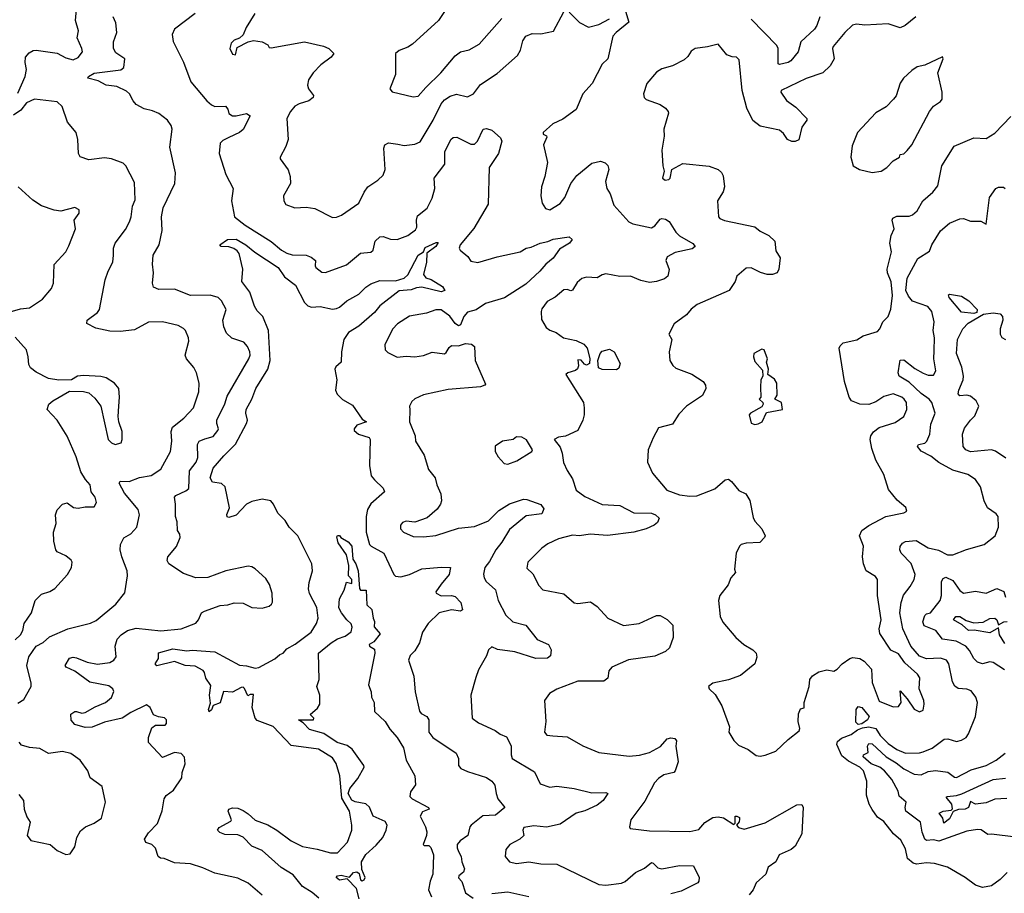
# Model space of a CAD drawing. Extents: x 1552294 to 1694791, y 811929 to 917222.
# Tile 561 of 643: x 1662571 to 1668188, y 872526 to 877509. Entities that reach past the tile are written whole.
import ezdxf

# ---------------------------------------------------------------- set-up
doc = ezdxf.new("R2010")
doc.units = 0

msp = doc.modelspace()

# ---------------------------------------------------------------- linework, layer by layer
at = {"layer": '0CON10XD'}
for points in [[(1662559.7, 877090.3), (1662601.8, 877185), (1662608.9, 877225), (1662601.9, 877265), (1662604.2, 877295), (1662625, 877320), (1662647.1, 877332.9), (1662665, 877334.4), (1662785, 877317.8), (1662835, 877290.6), (1662875, 877279.2), (1662905, 877294), (1662928.8, 877325), (1662926, 877345), (1662898.8, 877405), (1662905.6, 877445), (1662889.7, 877505), (1662897.5, 877585)], [(1663572.5, 877545), (1663454.7, 877455.3), (1663440.4, 877425), (1663446.9, 877385), (1663505.8, 877265.8), (1663547.5, 877155), (1663638.6, 877045), (1663665, 877022.9), (1663685, 877014.4), (1663745.5, 877015.5), (1663759.1, 876999.1), (1663765, 876974), (1663785, 876961.1), (1663805, 876960), (1663865, 876973.8), (1663885, 876960), (1663845, 876882.5), (1663824, 876865), (1663763.6, 876836.4)], [(1663913.1, 877545), (1663863.8, 877465), (1663845, 877422.5), (1663825, 877402.5), (1663795, 877392.5), (1663776.7, 877375), (1663770, 877345), (1663785, 877312.5), (1663801.7, 877308.3), (1663810.7, 877349.3), (1663875, 877383.3), (1663905, 877390), (1663955, 877383.3), (1663987.5, 877365), (1663995, 877350), (1664005, 877347.5), (1664195, 877382), (1664305, 877358), (1664334.1, 877344.1), (1664363.3, 877315), (1664348.8, 877295), (1664289, 877251), (1664245.4, 877205), (1664218.8, 877165), (1664212.7, 877135), (1664218.9, 877115), (1664246.3, 877076.3), (1664245.5, 877064.5), (1664221.2, 877045), (1664165, 877028.8), (1664140, 877015), (1664115.7, 876985), (1664095.7, 876944.3), (1664102.5, 876825), (1664090, 876785), (1664056.7, 876725), (1664057.5, 876715), (1664102.7, 876652.7), (1664114, 876615), (1664116, 876575), (1664076, 876505), (1664078, 876475), (1664090, 876455), (1664140, 876435), (1664205, 876440), (1664255, 876432.5), (1664355, 876380), (1664378.3, 876381.7), (1664406.4, 876393.6), (1664505, 876462), (1664535.5, 876524.5), (1664558, 876555), (1664615, 876592.5), (1664645, 876621.2), (1664655.5, 876654.5), (1664648.9, 876775), (1664654.6, 876795.4), (1664675.7, 876805.7), (1664728.7, 876798.7), (1664765, 876790.6), (1664825, 876798.6), (1664855, 876812.5), (1664929.2, 876935), (1664975, 877028.2), (1664995, 877052.3), (1665027.3, 877072.7), (1665063.3, 877083.3), (1665125, 877069.2), (1665159.5, 877085), (1665200.5, 877139.5), (1665295, 877202.2), (1665411.9, 877305), (1665428.5, 877335), (1665441.7, 877388.3), (1665458.6, 877415), (1665495, 877430.5), (1665545, 877427.9), (1665616, 877444), (1665675, 877553.8)], [(1665002.9, 877567.1), (1664960.8, 877505), (1664811.3, 877368.7), (1664785, 877351.8), (1664735, 877333.1), (1664715.8, 877315), (1664714.4, 877195.6), (1664683.3, 877115), (1664696.4, 877096.4), (1664815, 877068.8), (1664845, 877072), (1664887.4, 877122.6), (1664974.4, 877205), (1665055, 877302.5)], [(1666028, 877558), (1666046.2, 877495), (1665973.6, 877436.4), (1665955.6, 877415), (1665925.6, 877285), (1665894.7, 877255.3), (1665837.8, 877145), (1665783.5, 877085), (1665745, 876995.8), (1665669.4, 876940.6), (1665613.3, 876915), (1665556.7, 876865), (1665557.5, 876855), (1665576.4, 876846.4), (1665578.8, 876838.8), (1665559.2, 876795), (1665581.9, 876695), (1665567.5, 876615), (1665547.5, 876555), (1665543.8, 876505), (1665552.3, 876462.3), (1665571.7, 876431.7), (1665595, 876424.3), (1665655, 876460), (1665681.9, 876495), (1665715.3, 876574.7), (1665750.5, 876619.5), (1665835, 876690), (1665885, 876702.2), (1665912.1, 876692.1), (1665926.4, 876676.4), (1665932.9, 876655), (1665913.5, 876585), (1665920.6, 876545), (1665940, 876515), (1665961.1, 876451.1), (1666046.2, 876356.2), (1666070, 876345), (1666175, 876322.1), (1666195, 876333.3), (1666225, 876370.5), (1666235, 876374.5), (1666255, 876370.4), (1666277.1, 876357.1), (1666315, 876297.1), (1666336, 876276), (1666411.7, 876231.7), (1666424, 876215), (1666408.2, 876201.8), (1666309.7, 876180.3), (1666265, 876156.9), (1666257.8, 876135), (1666275.8, 876084.2), (1666268, 876045), (1666248.9, 876031.1), (1666205, 876014.5), (1666165, 876010), (1666115, 876021.8), (1666055, 876046.2), (1665994.5, 876044.5), (1665915, 876058.9), (1665893.3, 876053.3), (1665865, 876035.8), (1665805, 876040), (1665778, 876032), (1665750.7, 876009.3), (1665725, 875965.8), (1665715, 875961.4), (1665695, 875969.5), (1665675, 875968.5), (1665625, 875925.8), (1665579.4, 875900.6), (1665550, 875860), (1665545.8, 875845), (1665548.8, 875798.8), (1665573.9, 875753.9), (1665595, 875738.1), (1665631.2, 875725), (1665673.8, 875695), (1665745, 875679.5), (1665788.9, 875658.9), (1665808.1, 875635), (1665823.6, 875576.4), (1665821.7, 875548.3), (1665805, 875538), (1665793, 875543), (1665775, 875566.2), (1665755, 875568.8), (1665760, 875535), (1665753.1, 875516.9), (1665742.1, 875507.9), (1665697.5, 875495), (1665687.5, 875485), (1665787.5, 875325), (1665792, 875295), (1665792, 875255), (1665784.2, 875225), (1665756, 875165), (1665685, 875132.9), (1665645, 875127.5), (1665620, 875115), (1665655, 875070), (1665666.1, 875036.1), (1665673, 874983), (1665695, 874936.7), (1665725, 874890), (1665745.6, 874825), (1665795, 874790), (1665895, 874742.9), (1665995, 874737.1), (1666075, 874696.6), (1666175, 874693.5), (1666198.8, 874685), (1666218.8, 874665), (1666209.1, 874640.9), (1666190, 874625), (1666145, 874604.7), (1666074.1, 874585.9), (1665925, 874565.9), (1665825, 874573.4), (1665765, 874565.3), (1665725, 874569.1), (1665645, 874547.5), (1665585, 874519.4), (1665550, 874495), (1665469.2, 874415), (1665465, 874380), (1665498.8, 874348.8), (1665532.4, 874282.4), (1665555, 874257.5), (1665675, 874234), (1665735, 874182), (1665755, 874179.2), (1665828.3, 874188.3), (1665865, 874161.2), (1665925.9, 874095.9), (1666015, 874054.2), (1666105, 874065.6), (1666205, 874110), (1666225, 874110), (1666265, 874087.5), (1666296.7, 874055), (1666300, 873985), (1666277.5, 873925), (1666256, 873905), (1666195, 873877.5), (1666045, 873857.3), (1665948.8, 873815), (1665932, 873795), (1665927, 873753), (1665903.3, 873735), (1665754.4, 873735.6), (1665635, 873690), (1665593.8, 873665), (1665566, 873625), (1665573.1, 873505), (1665564.2, 873444.2), (1665577.5, 873427.5), (1665613.1, 873423.1), (1665695, 873418.1), (1665783.3, 873366.7), (1665875, 873328.2), (1666047.4, 873307.4), (1666107.2, 873312.8), (1666165, 873328.5), (1666227, 873363), (1666265, 873407.8), (1666285, 873413.1), (1666308.9, 873408.9), (1666318, 873395), (1666314.4, 873365), (1666327.1, 873275), (1666311.2, 873225), (1666302.5, 873215), (1666245, 873200.9), (1666215, 873180), (1666192.5, 873155), (1666138.1, 873051.9), (1666058, 872945), (1666050, 872905), (1666053.3, 872895), (1666165, 872881.9), (1666395, 872877.5), (1666445, 872890), (1666479.6, 872930.4), (1666525, 872958.2), (1666555, 872962.5), (1666586.7, 872956.7), (1666645, 872917.5), (1666652.5, 872925), (1666653.8, 872966.2), (1666663.3, 872966.7), (1666677.3, 872957.3), (1666678.3, 872948.3), (1666675, 872932.5), (1666660, 872915), (1666671.7, 872901.7), (1666705, 872892), (1666825, 872927.8), (1667005, 873030), (1667032.5, 873032.5), (1667040, 873015), (1667032.9, 872865), (1666995.6, 872795), (1666972.5, 872775), (1666904.3, 872745), (1666884.5, 872705.5), (1666842, 872675), (1666827.5, 872635), (1666772.9, 872585), (1666755.8, 872545), (1666732.1, 872517.9)], [(1665705, 877550.8), (1665765, 877493.1), (1665816.3, 877466.3), (1665875, 877481.8), (1665936.3, 877513.7)], [(1663955, 872515.8), (1663875, 872582.9), (1663815, 872611.9), (1663685, 872640), (1663615, 872671.9), (1663545, 872694.3), (1663455, 872700), (1663395, 872724.2), (1663375, 872726), (1663360, 872735), (1663345, 872782.5), (1663325, 872803.3), (1663290, 872815), (1663282, 872835), (1663305, 872871.2), (1663357, 872923), (1663383.4, 872996.6), (1663395.7, 873065), (1663406.9, 873083.1), (1663449.2, 873115), (1663496.2, 873185), (1663498, 873215), (1663515.8, 873264.2), (1663511.7, 873301.7), (1663492.7, 873322.7), (1663455, 873328.6), (1663385, 873300), (1663306.2, 873385), (1663305.8, 873415), (1663325, 873468.8), (1663345.7, 873484.3), (1663400, 873485), (1663409.2, 873495), (1663409.2, 873515), (1663396.6, 873526.6), (1663362.1, 873532.1), (1663335, 873544), (1663315, 873586.2), (1663295, 873601.4), (1663205, 873557.1), (1663155.9, 873524.1), (1663055, 873501.2), (1662985, 873473.2), (1662945, 873470.9), (1662885, 873489.2), (1662865, 873513.8), (1662862.5, 873547.5), (1662885, 873563.3), (1662895, 873562), (1662925, 873553.5), (1662945, 873556.7), (1663000.5, 873589.5), (1663060.8, 873615), (1663095, 873642.9), (1663107, 873677), (1663101.7, 873691.7), (1663079.3, 873709.3), (1662970.7, 873730.7), (1662885, 873792.7), (1662835.7, 873815), (1662830, 873825), (1662855, 873866.4), (1662875, 873871.8), (1662895, 873868.5), (1662955, 873843.9), (1663015, 873832.5), (1663085, 873842.9), (1663107.5, 873855), (1663121.9, 873875), (1663115.4, 873935.4), (1663127.7, 873975), (1663150.1, 873999.9), (1663185.6, 874025), (1663235, 874038.8), (1663376.2, 874023.8), (1663492.5, 874035), (1663575, 874066), (1663590.8, 874085), (1663608.8, 874125), (1663624.3, 874135.7), (1663715, 874167.5), (1663758.3, 874171.7), (1663795, 874182.5), (1663845, 874181.4), (1663895, 874156.7), (1663955, 874152), (1663995, 874163.3), (1664007.5, 874175), (1664013, 874187), (1664011.7, 874238.3), (1663996.3, 874286.3), (1663975, 874320.8), (1663915, 874376.2), (1663895, 874388.8), (1663875, 874390.8), (1663747.5, 874365), (1663645, 874327.5), (1663575, 874324.6), (1663505, 874350.4), (1663422.5, 874405), (1663412.5, 874425), (1663416, 874445), (1663465, 874504), (1663486.5, 874555), (1663483.7, 874573.7), (1663471.1, 874595), (1663468.6, 874645), (1663459.4, 874675), (1663460, 874745), (1663454, 874785), (1663461.2, 874795), (1663519.5, 874820.5), (1663535.3, 874834.7), (1663540.6, 874935), (1663577.2, 874985), (1663587.9, 875012.1), (1663585, 875086.2), (1663595.7, 875105), (1663627.3, 875117.3), (1663675, 875130.9), (1663701.9, 875165), (1663705.7, 875175), (1663695.6, 875205), (1663695.7, 875225), (1663741.8, 875318.2), (1663755, 875360.8), (1663878.2, 875575), (1663885.4, 875595), (1663883.9, 875613.9), (1663871.1, 875645), (1663849.2, 875669.2), (1663782, 875692), (1663750.3, 875720.3), (1663735, 875757.5), (1663730, 875795), (1663749.4, 875855), (1663722.9, 875905), (1663704, 875925), (1663658, 875938), (1663545, 875936.4), (1663455, 875971.8), (1663365, 875970), (1663333.5, 875983.5), (1663328.1, 876005), (1663334.5, 876065), (1663329.1, 876115), (1663333.3, 876165), (1663366.1, 876223.9), (1663383.8, 876306.2), (1663380.4, 876385), (1663389.1, 876435), (1663455.7, 876575), (1663459.4, 876635), (1663427.9, 876782.1), (1663440.8, 876885), (1663435.4, 876905), (1663414.5, 876935), (1663365, 876972.9), (1663329.5, 876989.5), (1663280.4, 877000.4), (1663235.5, 877025.5), (1663218, 877045), (1663197.5, 877085), (1663180.2, 877100.2), (1663125, 877127.5), (1663065, 877135.7), (1663019.3, 877159.3), (1662958.8, 877175), (1662962.9, 877185), (1662995, 877203.8), (1663147.8, 877222.2), (1663164.7, 877235.3), (1663171.2, 877285), (1663119, 877319), (1663106.4, 877345), (1663106.7, 877383.3), (1663124.7, 877435), (1663118.5, 877491.5), (1663104, 877525)], [(1665055, 877302.5), (1665086.7, 877325), (1665135, 877337.5), (1665191.4, 877368.6), (1665321.2, 877515)], [(1667683.8, 877525), (1667623.1, 877475), (1667595, 877462.2), (1667525, 877485.2), (1667392.3, 877477.7), (1667345, 877482.9), (1667322.7, 877477.3), (1667278.9, 877435), (1667212.5, 877355), (1667208.9, 877345), (1667217.8, 877285), (1667195, 877245.7), (1667153.8, 877206.2), (1667057.4, 877172.6), (1666916, 877105), (1666914.2, 877095), (1666945, 877047.5), (1666999.1, 877009.1), (1667061.2, 876945), (1667061.2, 876935), (1667032.5, 876895), (1667015.7, 876824.3), (1666995.8, 876814.2), (1666975.8, 876814.2), (1666952, 876825), (1666929.3, 876859.3), (1666905, 876879.4), (1666795, 876901.8), (1666753.8, 876933.8), (1666720, 877005), (1666692.1, 877105), (1666675, 877280), (1666660, 877295), (1666635, 877296.7), (1666605, 877308.8), (1666555, 877370), (1666495.9, 877354.1), (1666425, 877344), (1666401.5, 877328.5), (1666382, 877298), (1666361.1, 877278.9), (1666295.4, 877244.6), (1666235, 877227.5), (1666205, 877210)], [(1667135.7, 877525.7), (1667119.4, 877475), (1667105, 877454.2), (1667026.8, 877383.2), (1667012.2, 877325), (1666970.6, 877275), (1666955, 877264.5), (1666905, 877253.3), (1666897.5, 877257.5), (1666898.7, 877285), (1666898.2, 877345), (1666891.6, 877361.6), (1666745, 877512)], [(1667435, 876636.7), (1667485, 876643.8), (1667518, 876665), (1667555, 876704.2), (1667590, 876725), (1667595, 876740), (1667615, 876743.3), (1667635, 876762), (1667660.8, 876795), (1667760.8, 876985), (1667785, 877016), (1667825, 877042.9), (1667833.1, 877055), (1667834.4, 877094.4), (1667808.8, 877205), (1667840, 877285), (1667835, 877297.5), (1667735, 877250), (1667690.5, 877239.5), (1667660.5, 877219.5), (1667614.1, 877175.9), (1667595, 877147.5), (1667570.8, 877075), (1667556.2, 877055), (1667515, 877012), (1667455, 876978), (1667350, 876865), (1667320.9, 876789.1), (1667312.9, 876725), (1667325.9, 876675.9), (1667362.5, 876655), (1667435, 876636.7)], [(1666205, 877210), (1666148.8, 877145), (1666130, 877085), (1666133.8, 877065), (1666144.2, 877054.2), (1666225, 877025.8), (1666256, 877005), (1666271.2, 876985), (1666273.3, 876975), (1666246.2, 876885), (1666248, 876845), (1666234, 876765), (1666240, 876675), (1666247.5, 876645), (1666237.5, 876605), (1666254.1, 876594.1), (1666275, 876597.5), (1666282.5, 876605), (1666292.5, 876655), (1666355, 876688.1), (1666505, 876672.9), (1666555, 876653.8), (1666575, 876636.7), (1666585, 876617.5), (1666591.4, 876555), (1666585, 876526.7), (1666552.9, 876475), (1666558, 876385), (1666566, 876375), (1666592.9, 876362.9), (1666765, 876328.1), (1666795, 876302.2), (1666845, 876278.1), (1666878.6, 876245), (1666885, 876190), (1666908.8, 876151.2), (1666902.5, 876085), (1666893.3, 876065), (1666865, 876055.7), (1666835, 876055.6), (1666797.2, 876067.2), (1666745, 876094.3), (1666715, 876091.9), (1666663.3, 876045), (1666653.8, 876015), (1666618.8, 875965), (1666435.4, 875884.6), (1666401.7, 875858.3), (1666375, 875825.8), (1666305.7, 875774.3), (1666274.2, 875715), (1666290.8, 875685), (1666275.8, 875615), (1666280, 875565), (1666296.6, 875536.6), (1666315, 875520.8), (1666405, 875486.4), (1666471.2, 875445), (1666484, 875425), (1666485.8, 875405), (1666467.1, 875365), (1666375.3, 875304.7), (1666331.7, 875258.3), (1666295, 875202.5), (1666215, 875180.8), (1666185.8, 875124.2), (1666156, 875055), (1666153.3, 874985), (1666181.3, 874921.3), (1666262.5, 874825), (1666335, 874798.6), (1666395, 874790.4), (1666435, 874792.1), (1666537.1, 874832.9), (1666595, 874883.3), (1666615, 874887.8), (1666632.9, 874875), (1666674.1, 874824.1), (1666713.9, 874803.9), (1666737.2, 874767.2), (1666755, 874670), (1666765, 874648.8), (1666804.2, 874604.2), (1666823.8, 874565), (1666821.2, 874555), (1666794.1, 874525.9), (1666715, 874522.5), (1666687.5, 874515), (1666676.7, 874505), (1666658.8, 874465), (1666649.2, 874375), (1666654, 874355), (1666628.8, 874325), (1666613.8, 874285), (1666566, 874225), (1666557.5, 874195), (1666568, 874105), (1666583, 874073), (1666656, 873985), (1666703.3, 873945), (1666753.8, 873915), (1666772.5, 873895), (1666776.8, 873873.2), (1666765, 873833.8), (1666682.7, 873767.3), (1666615, 873742.9), (1666526.1, 873723.9), (1666500, 873705), (1666505, 873692.5), (1666538.8, 873658.8), (1666577.1, 873595), (1666621.4, 873475), (1666616.2, 873445), (1666645, 873396.7), (1666671.2, 873371.2), (1666726.7, 873346.7), (1666772.1, 873312.1), (1666795, 873308), (1666825, 873313.1)], [(1662559.7, 873610.3), (1662595, 873631.2), (1662635.6, 873705), (1662636.9, 873725), (1662612.2, 873825), (1662623.6, 873875), (1662665, 873935.4), (1662705, 873955.4), (1662740.6, 873989.4), (1662845.3, 874034.7), (1662975, 874065.7), (1663007.4, 874082.6), (1663120, 874175), (1663171.2, 874238.8), (1663186.6, 874336.6), (1663183.1, 874365), (1663152.9, 874445), (1663144.3, 874485), (1663145.7, 874515), (1663165, 874552.9), (1663204, 874576), (1663240, 874615), (1663254.4, 874685), (1663247.5, 874715), (1663168.7, 874808.7), (1663137.5, 874865), (1663145, 874876.5), (1663195, 874873.8), (1663255, 874897.5), (1663321.4, 874908.6), (1663375.8, 874945), (1663432.2, 875045), (1663439.6, 875105), (1663435, 875160), (1663443.3, 875185), (1663507.1, 875235), (1663562.9, 875295), (1663593.2, 875386.8), (1663595.7, 875435), (1663580, 875495), (1663564.3, 875525), (1663521.9, 875575), (1663514.3, 875595), (1663535.7, 875675), (1663534.2, 875695), (1663516, 875735), (1663505, 875748), (1663475, 875764), (1663385.6, 875785.6), (1663305, 875784.3), (1663225, 875740.6), (1663145, 875730), (1663085, 875732.7), (1663005, 875750), (1662953.8, 875775), (1662956.2, 875795), (1663015, 875839.4), (1663027.1, 875855), (1663058.6, 876025), (1663075.7, 876075), (1663102.5, 876125), (1663105.7, 876165), (1663105.6, 876205), (1663116.1, 876233.9), (1663175, 876312.5), (1663197.5, 876355), (1663207.3, 876385), (1663214.5, 876445), (1663229.1, 876480.9), (1663225, 876580), (1663177.1, 876675), (1663160.3, 876690.3), (1663095, 876716), (1663055, 876720.6), (1662965, 876710), (1662915.8, 876725.8), (1662906.2, 876745), (1662902, 876825), (1662893.8, 876865), (1662842.9, 876925), (1662812.7, 877012.7), (1662785, 877040), (1662654.6, 877054.6), (1662610, 877035), (1662576.7, 876993.3), (1662535, 876963.9)], [(1666825, 873313.1), (1666885, 873336.7), (1666955, 873403.8), (1667018.3, 873451.7), (1667022, 873465), (1667012, 873505), (1667015, 873550), (1667025, 873577.5), (1667046.4, 873583.6), (1667047.1, 873615), (1667074.2, 873705), (1667079.2, 873745), (1667093.2, 873766.8), (1667130.3, 873789.7), (1667175, 873801.2), (1667215, 873793.3), (1667235.8, 873804.2), (1667262.5, 873835), (1667307.5, 873865), (1667325, 873870), (1667365, 873866), (1667389.7, 873849.7), (1667430, 873805), (1667435, 873727.5), (1667475, 873621.8), (1667555, 873588.8), (1667585, 873590.5), (1667599.1, 873615), (1667595, 873680), (1667635, 873635.6), (1667675, 873576.5), (1667705, 873561.1), (1667725, 873570), (1667730.8, 873605), (1667729.2, 873625), (1667702.1, 873692.1), (1667705.7, 873755), (1667694, 873775), (1667620.5, 873840.5), (1667585, 873892.5), (1667541.7, 873911.7), (1667478.3, 874008.3), (1667474.4, 874035), (1667486.4, 874085), (1667464.5, 874224.5), (1667465.6, 874315.6), (1667453, 874333), (1667401.2, 874365), (1667384.4, 874405), (1667378.6, 874445), (1667384.4, 874505), (1667362.5, 874565), (1667375.6, 874595), (1667415, 874624.5), (1667512.5, 874675), (1667614.3, 874695.7), (1667633.3, 874705), (1667625.9, 874725.9), (1667577.3, 874767.3), (1667528.7, 874828.7), (1667501.4, 874915), (1667456.4, 874996.4), (1667433.6, 875063.6), (1667423.3, 875115), (1667426.7, 875135), (1667441.8, 875158.2), (1667475, 875182.5), (1667565, 875211.1), (1667614.3, 875245), (1667632.5, 875285), (1667630, 875325), (1667617.5, 875345), (1667603.1, 875355), (1667555, 875373.9), (1667500.4, 875359.6), (1667455, 875328.5), (1667415.4, 875314.6), (1667365, 875316.7), (1667317.5, 875335), (1667302.5, 875355), (1667275.8, 875445.8), (1667245.7, 875635), (1667251.1, 875648.9), (1667268.8, 875665), (1667346.4, 875683.6), (1667383.3, 875705), (1667465, 875730.8), (1667477.9, 875745), (1667495, 875786.2), (1667526.2, 875815), (1667541.9, 875858.1), (1667550.5, 875935), (1667543.1, 876013.1), (1667521.5, 876065), (1667519.6, 876085), (1667545.5, 876185.5), (1667536.2, 876235), (1667542.9, 876277.1), (1667559.6, 876315), (1667549.3, 876365), (1667552.4, 876377.6), (1667575, 876388.8), (1667645, 876387.5), (1667664.5, 876395.5), (1667691.7, 876418.3), (1667722.9, 876475), (1667781.4, 876525), (1667808.6, 876561.4), (1667832.5, 876675), (1667902.6, 876787.4), (1668015, 876835.8), (1668085, 876832), (1668135, 876862), (1668225, 876957.5)], [(1663763.6, 876836.4), (1663730.1, 876819.9), (1663715.5, 876805), (1663708.2, 876745), (1663746.9, 876625), (1663788.1, 876545), (1663780, 876475), (1663795.8, 876385), (1663856.4, 876336.4), (1664005, 876243.1), (1664064.4, 876195), (1664095, 876177.9), (1664125, 876167.3), (1664205, 876166.2), (1664234.6, 876154.6), (1664258, 876135), (1664256.2, 876105), (1664261.2, 876095), (1664295, 876068.8), (1664315, 876066.2), (1664435, 876110.6), (1664515, 876177.1), (1664575, 876182.5), (1664587.1, 876195), (1664599.4, 876245), (1664625, 876270), (1664645, 876272.9), (1664686.2, 876256.2), (1664725, 876254.4), (1664785, 876278.6), (1664829.8, 876310.2), (1664836.5, 876325), (1664834.5, 876365.5), (1664840.7, 876389.3), (1664895, 876434), (1664925, 876491.2), (1664940, 876545), (1664935.8, 876605), (1664995.6, 876685), (1664995.5, 876755), (1665030, 876825), (1665043.4, 876836.6), (1665065, 876838.6), (1665145, 876798.1), (1665165, 876797.8), (1665183.2, 876816.8), (1665215, 876884.7), (1665235, 876887.9), (1665265, 876879), (1665315, 876835.6), (1665321.5, 876815), (1665302.5, 876745), (1665249.6, 876665), (1665243.8, 876456.2), (1665162.1, 876317.9), (1665084.3, 876225), (1665078, 876205), (1665084.1, 876194.1), (1665127.3, 876157.3), (1665145, 876131.2), (1665185, 876122.9), (1665294.6, 876155.4), (1665425.9, 876184.1), (1665460, 876205), (1665489.5, 876210.5), (1665541.2, 876235), (1665585, 876243.5), (1665615, 876256.9), (1665705, 876270), (1665722.5, 876255), (1665707.5, 876235), (1665650.2, 876199.8), (1665615, 876149.4), (1665572.2, 876115), (1665539.4, 876075), (1665459.5, 876000.5), (1665336.9, 875923.1), (1665229.2, 875890.8), (1665175, 875854.6), (1665125, 875839.6), (1665104.8, 875815.2), (1665085, 875768.8), (1665075, 875762), (1665055.6, 875775.6), (1665025, 875818.5), (1664975, 875853.1), (1664945, 875854.3), (1664892.5, 875835), (1664795, 875818.6), (1664726.3, 875773.7), (1664700, 875745), (1664678, 875705), (1664654.3, 875655), (1664655.6, 875625), (1664670.3, 875610.3), (1664725, 875584.7), (1664775, 875590.4), (1664825.4, 875585.4), (1664875, 875592.9), (1664925, 875612.2), (1664995, 875603.1), (1665005, 875610), (1665020.5, 875639.5), (1665035, 875650.5), (1665075, 875648.5), (1665115, 875661.2), (1665148.5, 875658.5), (1665166, 875645), (1665170, 875565), (1665229.3, 875430.7), (1665225, 875423.3), (1665200, 875415), (1665015, 875399.6), (1664875, 875368.2), (1664825, 875345.6), (1664808.9, 875331.1), (1664795.6, 875305), (1664797.3, 875282.7), (1664794.4, 875215), (1664827.5, 875135), (1664829.2, 875105), (1664878.6, 875025), (1664903, 874943), (1664942, 874895), (1664950, 874855), (1664973.1, 874805), (1664976.9, 874765), (1664971.4, 874745), (1664952.8, 874717.2), (1664895, 874667.5), (1664825, 874643.3), (1664775, 874648), (1664755, 874641.2), (1664744, 874625), (1664743.8, 874605), (1664760, 874585), (1664815, 874560), (1664875, 874559.2), (1664945, 874567.1), (1665075, 874608.1), (1665165, 874618.9), (1665245, 874651.2), (1665305, 874709.6), (1665365, 874748.1), (1665445, 874774), (1665465, 874772), (1665545, 874742.7), (1665561.7, 874718.3), (1665549.4, 874690.6), (1665461.3, 874678.7), (1665365, 874600), (1665322.1, 874527.9), (1665287.7, 874485), (1665252.2, 874417.8), (1665225, 874383.8), (1665217, 874347), (1665220.8, 874325), (1665232.5, 874305), (1665286.1, 874256.1), (1665300, 874195), (1665345, 874112.9), (1665385, 874074.4), (1665458.8, 874055), (1665524.2, 873974.2), (1665587.5, 873945), (1665603.5, 873915), (1665599.1, 873880.9), (1665582.7, 873867.3), (1665515, 873864.8), (1665395, 873903.1), (1665296.4, 873916.4), (1665265, 873932), (1665246, 873915), (1665235, 873880), (1665189.3, 873800.7), (1665173.8, 873756.2), (1665144.4, 873655.6), (1665152, 873525), (1665187.8, 873497.8), (1665284, 873455), (1665312.6, 873432.6), (1665348.3, 873418.3), (1665375, 873367.5), (1665374.4, 873315), (1665381.4, 873295), (1665508.8, 873218.8), (1665539.6, 873149.6), (1665595, 873132.1), (1665635, 873136.2), (1665735, 873122.9), (1665835, 873098.5), (1665915, 873101.2), (1665925.8, 873095), (1665899.4, 873055), (1665865, 873027.8), (1665795, 872997.1), (1665745, 872982.5), (1665655, 872920.4), (1665576.6, 872903.4), (1665505, 872910), (1665448.1, 872901.9), (1665440.8, 872885), (1665448, 872855), (1665424.2, 872835), (1665368.1, 872805), (1665344, 872775), (1665340, 872735), (1665365.9, 872705.9), (1665405, 872696), (1665475, 872704.4), (1665545, 872693.1), (1665635, 872691.9), (1665875.7, 872575.7), (1665915, 872571.9), (1666005, 872583.9), (1666025, 872593.9), (1666085, 872645.4), (1666135, 872669.6), (1666175, 872700.9), (1666185, 872698.5), (1666210.9, 872670.9), (1666234.6, 872665.4), (1666334.5, 872684.5), (1666415, 872682.5), (1666446.8, 872616.8), (1666445.8, 872595), (1666439.2, 872585), (1666345, 872537.8), (1666285, 872522.5)], [(1662485, 875833.8), (1662575, 875859.2), (1662627.5, 875865), (1662701.2, 875915), (1662752, 875975), (1662763.9, 876006.1), (1662767.9, 876112.1), (1662833.8, 876185), (1662851.7, 876218.3), (1662890, 876315), (1662882.5, 876365), (1662910, 876405), (1662910, 876425), (1662885, 876437.5), (1662805, 876417.5), (1662767, 876423), (1662695, 876446.7), (1662645, 876478.8), (1662562, 876555)], [(1668205, 872644.5), (1668165.8, 872605), (1668115, 872568.6), (1668065, 872559.4), (1668025, 872571.4), (1667965.4, 872615.4), (1667865, 872674.3), (1667790, 872695), (1667745, 872699.1), (1667687.6, 872692.4), (1667667.6, 872697.6), (1667636.2, 872725), (1667625, 872778.8), (1667598.7, 872828.7), (1667557.1, 872865), (1667501.1, 872935), (1667465, 872960), (1667435, 873003.5), (1667416.9, 873035), (1667402.2, 873085), (1667404.5, 873165), (1667384.8, 873224.8), (1667365, 873245.7), (1667299.4, 873279.4), (1667260.6, 873310.6), (1667232.6, 873375), (1667237.5, 873392.5), (1667259.8, 873410.2), (1667315, 873432.2), (1667350.9, 873459.1), (1667379.5, 873470.5), (1667415.6, 873474.4), (1667455, 873465.3), (1667480.2, 873425), (1667525, 873380.2), (1667575, 873346.9), (1667625.3, 873325.3), (1667705, 873326.2), (1667725, 873332.3), (1667776.7, 873353.3), (1667845, 873405.6), (1667866.2, 873406.2), (1667915, 873391.8), (1667945, 873398.6), (1667970, 873415), (1667984.2, 873435), (1668024.4, 873535), (1668036, 873615), (1668025.8, 873645), (1667999.8, 873679.8), (1667975, 873689.5), (1667925, 873694.5), (1667906.5, 873706.5), (1667892.6, 873732.6), (1667871.9, 873835), (1667859.1, 873855), (1667825, 873867.9), (1667745, 873862.6), (1667705, 873877.8), (1667655, 873935.3), (1667610.3, 874035), (1667593, 874125), (1667600.8, 874185), (1667613, 874227), (1667651.8, 874275), (1667673.9, 874316.1), (1667679.5, 874345), (1667657.6, 874407.6), (1667599.5, 874465), (1667591.8, 874485), (1667595, 874503.3), (1667607.7, 874522.3), (1667625, 874532.3), (1667685, 874537.5), (1667755, 874496.9), (1667813, 874483), (1667865, 874456.5), (1667895, 874456.5), (1667972.6, 874487.4), (1668073.3, 874515), (1668136.2, 874565), (1668155.8, 874614.2), (1668154.2, 874675), (1668141.1, 874691.1), (1668092.9, 874725), (1668074.4, 874765), (1668051.9, 874845), (1668025, 874885.6), (1667980.8, 874915), (1667895, 874939.6), (1667815, 874983.5), (1667769.2, 875019.2), (1667715, 875047.8), (1667694, 875075), (1667698.8, 875085), (1667735, 875093.1), (1667747.1, 875105), (1667762.7, 875145), (1667769.1, 875200.9), (1667793.3, 875265), (1667775.4, 875325), (1667759.4, 875345), (1667715, 875377.1), (1667645, 875441.9), (1667588.6, 875475), (1667582.9, 875495), (1667591.9, 875555), (1667595, 875566.2), (1667615, 875568.1), (1667678.4, 875518.4), (1667725, 875492.9), (1667755, 875480.3), (1667785, 875480.9), (1667798.7, 875505), (1667786.7, 875575), (1667789, 875621), (1667790.5, 875695), (1667782.7, 875735), (1667789.2, 875785), (1667775.4, 875845), (1667752.8, 875872.8), (1667665, 875903.6), (1667641.2, 875931.2), (1667625.9, 875965), (1667633.4, 876035), (1667695, 876147.1), (1667761.3, 876188.7), (1667775.5, 876224.5), (1667823.5, 876305), (1667875, 876348.1), (1667935, 876373.1), (1667955, 876375.6), (1667995, 876360), (1668055, 876360), (1668085, 876343.3), (1668104.6, 876495.4), (1668140, 876545), (1668155, 876553.3), (1668183, 876553), (1668192.5, 876545)], [(1663853.3, 873693.3), (1663845, 873702.5), (1663835, 873700), (1663785, 873673.8), (1663733, 873677), (1663715, 873612.5), (1663673.8, 873596.2), (1663665, 873572.5), (1663651.7, 873561.7), (1663648.8, 873575), (1663659.2, 873610.8), (1663653.3, 873655), (1663661.2, 873711.2), (1663633.1, 873753.1), (1663625.7, 873785.7), (1663617.1, 873797.1), (1663571.9, 873821.9), (1663515, 873824.6), (1663455, 873847.3), (1663352.9, 873822.9), (1663344.4, 873835), (1663361.9, 873865), (1663362.5, 873897.5), (1663445, 873921.1), (1663525, 873908.1), (1663555, 873912.8), (1663685, 873903.8), (1663825, 873826.5), (1663865, 873823.5), (1663915, 873810), (1663935, 873813.3), (1664026.7, 873863.3), (1664055, 873888.8), (1664074.1, 873895.9), (1664095, 873920), (1664142.4, 873947.6), (1664234.6, 874015.4), (1664264.5, 874065.5), (1664273.3, 874095), (1664265.3, 874155.3), (1664224.6, 874235), (1664217.8, 874262.2), (1664221.5, 874298.5), (1664240.6, 874365), (1664237.5, 874405), (1664157.3, 874565), (1664108.9, 874615), (1664085, 874653.1), (1664043.5, 874693.5), (1664019.5, 874745), (1664003.7, 874763.7), (1663955, 874773.3), (1663895, 874761.1), (1663864.6, 874745.4), (1663805, 874682), (1663765, 874670), (1663755, 874673.3), (1663753.2, 874686.8), (1663767.5, 874725), (1663743.9, 874843.9), (1663722.6, 874862.6), (1663671.3, 874871.3), (1663658.1, 874895), (1663675, 874950.6), (1663735, 875021.1), (1663802.6, 875087.4), (1663865.3, 875205), (1663870.3, 875225), (1663860.5, 875265), (1663862.8, 875285), (1663895.2, 875344.8), (1663917.5, 875405), (1663985.9, 875515), (1664000, 875565), (1663990.9, 875735), (1663957.3, 875815), (1663925, 875848.9), (1663910.5, 875875), (1663884.8, 875954.8), (1663838.5, 876015), (1663844.7, 876085), (1663822.1, 876175), (1663811, 876191), (1663792.7, 876202.7), (1663765, 876212.8), (1663720, 876215), (1663712.5, 876225), (1663755.8, 876255), (1663805, 876256.7), (1663860.8, 876225), (1663912, 876182), (1664045, 876096.2), (1664082, 876042), (1664144.7, 875994.7), (1664196, 875895), (1664215, 875877.1), (1664235, 875869.8), (1664285, 875872.3), (1664355, 875858.2), (1664378.8, 875861.2), (1664395, 875868.2), (1664437.5, 875905), (1664505, 875943.2), (1664545, 875982.5), (1664575, 876001.5), (1664625, 876021.5), (1664715, 876020), (1664765, 876035.3), (1664785, 876053.6), (1664844.8, 876165), (1664874.7, 876185.3), (1664885, 876210), (1664947.9, 876237.9), (1664957.5, 876237.5), (1664945, 876214.7), (1664893.1, 876176.9), (1664891.5, 876125), (1664874.4, 876055), (1664887.2, 876037.2), (1664917.7, 876027.7), (1664983.6, 875986.4), (1664995.8, 875964.2), (1664975, 875956.7), (1664865, 875983.1), (1664835, 875980), (1664805, 875968.2), (1664735, 875962.5), (1664625, 875877.3), (1664595, 875839.2), (1664505, 875760.2), (1664446, 875724), (1664421.1, 875685), (1664407.1, 875615), (1664405.6, 875555), (1664375, 875529.2), (1664369.5, 875515), (1664380.5, 875455), (1664372.9, 875395), (1664382.4, 875372.4), (1664413.2, 875343.2), (1664469.5, 875309.5), (1664525, 875230), (1664550, 875215), (1664495, 875196.7), (1664478.8, 875175), (1664478.8, 875165), (1664504.6, 875144.6), (1664563.8, 875125), (1664570, 875115), (1664566.4, 874965), (1664576.6, 874906.6), (1664595, 874883.5), (1664645, 874837.5), (1664652.5, 874815), (1664575, 874748.1), (1664555.5, 874715), (1664548.1, 874675), (1664546.8, 874585), (1664567.5, 874515), (1664575.6, 874505), (1664648.2, 874465), (1664705, 874343.8), (1664715, 874334.2), (1664745, 874331.8), (1664795, 874344.6), (1664865, 874376.3), (1664976.8, 874386.8), (1665028, 874385), (1665021.1, 874345), (1664975, 874289.6), (1664945.7, 874245), (1664947.1, 874237.1), (1664975, 874221.8), (1665035, 874224.2), (1665055, 874218.7), (1665088.2, 874185), (1665097.4, 874142.6), (1665085, 874134.5), (1665035, 874143.1), (1664965, 874124.7), (1664902.3, 874065), (1664869.4, 874015), (1664851.4, 873955), (1664825, 873908), (1664797.9, 873882.1), (1664789.2, 873855), (1664818.9, 873765), (1664827.5, 873675), (1664851.9, 873565), (1664861.9, 873551.9), (1664894.4, 873534.4), (1664904.3, 873515), (1664905, 873444), (1664927.1, 873415), (1665060.8, 873325), (1665074.2, 873295), (1665074.3, 873255), (1665087.5, 873237.5), (1665125, 873220), (1665235, 873185.8), (1665265, 873166), (1665282.5, 873142.5), (1665288.5, 873095), (1665299.1, 873065), (1665338, 873015), (1665285, 872970.8), (1665212.5, 872967.5), (1665147.5, 872915), (1665139.2, 872905), (1665128.1, 872855), (1665083.1, 872825), (1665066.7, 872805), (1665066.5, 872785), (1665074.7, 872764.7), (1665090, 872735), (1665093.6, 872705), (1665108.3, 872665), (1665103.5, 872646.5), (1665076.2, 872625), (1665074.5, 872614.5), (1665092.9, 872592.9), (1665115, 872528.8), (1665157.3, 872497.3)], [(1668015, 875832.9), (1667945, 875840.8), (1667873.1, 875925), (1667870.9, 875939.1), (1667876.1, 875943.9), (1667945, 875931.4), (1667986, 875906), (1668034.3, 875855), (1668031.7, 875838.3), (1668015, 875832.9)], [(1668198.1, 875008.1), (1668138, 875048), (1668115.3, 875055.3), (1667995, 875043.2), (1667968.9, 875055), (1667954.5, 875075), (1667949.2, 875145), (1667960.6, 875179.4), (1667995, 875224), (1668020.9, 875249.1), (1668043.1, 875305), (1668027.7, 875335), (1667995, 875361.1), (1667975, 875366.5), (1667935, 875363.4), (1667926.1, 875375), (1667928.4, 875395), (1667954.4, 875455), (1667956, 875475), (1667947, 875527), (1667915.5, 875605.5), (1667920.5, 875685), (1667951.5, 875745), (1667981.5, 875778.5), (1668070.5, 875829.5), (1668125, 875837.5), (1668165, 875830.8), (1668178.6, 875815), (1668180.5, 875795), (1668164.6, 875745), (1668165.8, 875715), (1668175, 875696.7), (1668195, 875683.8)], [(1662545, 873970.8), (1662575, 873999.2), (1662588.9, 874025), (1662595.8, 874064.2), (1662638.8, 874125), (1662660, 874195), (1662695, 874232), (1662742.8, 874247.2), (1662770.8, 874265), (1662843.8, 874345), (1662865.8, 874384.2), (1662870, 874415), (1662865, 874426.2), (1662835, 874451.4), (1662784.2, 874474.2), (1662776.2, 874485), (1662765.7, 874535), (1662764.4, 874585), (1662778, 874635), (1662774.2, 874685), (1662785, 874713.3), (1662815, 874746), (1662842.3, 874752.3), (1662877, 874727), (1662905, 874721.9), (1662945, 874730), (1662995, 874730), (1663009.4, 874755), (1663001.9, 874785), (1662978.8, 874815), (1662973.8, 874855), (1662945.4, 874885.4), (1662920.2, 874930.2), (1662892.9, 875015), (1662842.4, 875132.4), (1662784, 875225), (1662726.7, 875285), (1662736.7, 875315), (1662760, 875335), (1662855, 875390), (1662935, 875388.8), (1662965, 875380), (1662999.5, 875349.5), (1663033.3, 875305), (1663075.8, 875115), (1663093.8, 875095), (1663115, 875086), (1663150, 875095), (1663156.2, 875115), (1663155, 875160), (1663135.8, 875215), (1663132, 875245), (1663136, 875305), (1663141.2, 875355), (1663136.7, 875405), (1663111.2, 875435), (1663065, 875465.8), (1663034.1, 875474.1), (1662935, 875478.8), (1662900, 875475), (1662866.4, 875453.6), (1662795, 875452), (1662735, 875462.5), (1662665, 875498), (1662633.4, 875523.4), (1662622.4, 875542.4), (1662620, 875585), (1662608.9, 875625), (1662545, 875698.8)], [(1665975, 875512.5), (1665895, 875514.4), (1665873.6, 875523.6), (1665869.1, 875565), (1665882.7, 875605), (1665895, 875618.9), (1665935, 875628.6), (1665963.3, 875615), (1665997, 875547), (1665989.4, 875520.6), (1665975, 875512.5)], [(1666765, 875200), (1666785, 875203.3), (1666807.5, 875215), (1666831.7, 875268.3), (1666922.5, 875285), (1666917.5, 875325), (1666880, 875345), (1666893, 875367), (1666890, 875435), (1666877.7, 875457.7), (1666840, 875485), (1666842.5, 875515), (1666832.5, 875555), (1666837.5, 875575), (1666817.5, 875625), (1666805, 875630), (1666760, 875605), (1666757.5, 875585), (1666765, 875560), (1666809.3, 875509.3), (1666810, 875475), (1666800, 875455), (1666797, 875413), (1666800, 875355), (1666790, 875345), (1666810, 875325), (1666812.5, 875315), (1666805, 875300), (1666740, 875265), (1666732.5, 875255), (1666745, 875207.5), (1666765, 875200)], [(1665355, 874973.8), (1665407.4, 874992.6), (1665492.5, 875045), (1665497.5, 875055), (1665463, 875113), (1665435, 875127.5), (1665405, 875130), (1665386.4, 875113.6), (1665325, 875104), (1665284.2, 875075.8), (1665283.8, 875045), (1665300, 875015), (1665335, 874977.5), (1665355, 874973.8)], [(1664508.6, 872495), (1664493.1, 872553.1), (1664438.3, 872608.3), (1664395, 872600.8), (1664376.2, 872615), (1664384.2, 872625), (1664405, 872629.4), (1664451.7, 872618.3), (1664475, 872644), (1664495, 872648.1), (1664508.6, 872638.6), (1664515, 872602.5), (1664525, 872597.5), (1664537, 872603), (1664541.2, 872615), (1664522.5, 872662.5), (1664520.4, 872705), (1664545, 872746.5), (1664605, 872799.6), (1664642.7, 872845), (1664661.8, 872885), (1664668, 872915), (1664655.2, 872935.2), (1664588.3, 872965), (1664566.4, 873016.4), (1664546.2, 873036.2), (1664485, 873046.9), (1664465, 873057.1), (1664445.2, 873095), (1664454.3, 873124.3), (1664499.2, 873180.8), (1664536.7, 873245), (1664535, 873255.7), (1664467.2, 873347.2), (1664439, 873369), (1664382.6, 873385), (1664306.6, 873436.6), (1664225, 873460), (1664188.8, 873498.8), (1664162.5, 873515), (1664246.2, 873515), (1664248.6, 873525), (1664227.5, 873545), (1664269.1, 873580.9), (1664283.1, 873605), (1664283.2, 873655), (1664266.1, 873705), (1664279.1, 873745), (1664275.6, 873895), (1664347.5, 873955), (1664385, 873977.9), (1664427.8, 873992.2), (1664462.5, 874017.5), (1664467.1, 874042.9), (1664462.7, 874062.7), (1664436.7, 874085), (1664406.2, 874125), (1664392.5, 874155), (1664396.2, 874205), (1664421.2, 874255), (1664435, 874300), (1664465, 874293.3), (1664465.6, 874315), (1664447.1, 874337.1), (1664448.5, 874395), (1664435.7, 874455.7), (1664388.1, 874525), (1664380.7, 874559.3), (1664385, 874567.5), (1664395, 874566.7), (1664402.5, 874555), (1664445, 874530), (1664465.7, 874505), (1664472.1, 874432.1), (1664488.5, 874405), (1664501.9, 874365), (1664509.2, 874265), (1664515, 874254.2), (1664546.7, 874255), (1664552, 874172), (1664580, 874145), (1664586.7, 874095), (1664595.8, 874075.8), (1664593.8, 874045), (1664626.7, 874005), (1664590.6, 873959.4), (1664564.3, 873945), (1664566.7, 873935), (1664595, 873917.5), (1664597.5, 873895), (1664561.5, 873715), (1664576.2, 873675), (1664577.5, 873645), (1664593.3, 873613.3), (1664595, 873563.3), (1664655.8, 873505), (1664682.4, 873462.4), (1664725, 873414.3), (1664760.9, 873355), (1664775.4, 873285), (1664824.6, 873195), (1664828.5, 873145), (1664800, 873105), (1664797.4, 873077.4), (1664810, 873065), (1664903.8, 873015), (1664906.2, 873005), (1664869.1, 872990.9), (1664856.5, 872965), (1664886.4, 872905), (1664894.3, 872875.7), (1664892.5, 872855), (1664872.5, 872805), (1664878.3, 872798.3), (1664905, 872799.2), (1664916.2, 872786.2), (1664932.1, 872745), (1664928, 872635), (1664912.5, 872595), (1664904.2, 872545), (1664920.8, 872505)], [(1668189.8, 873799.8), (1668125, 873842.5), (1668105, 873845.8), (1668065, 873834.4), (1668035, 873844.5), (1668015, 873864.4), (1667990.5, 873910.5), (1667968.2, 873935), (1667913.6, 873963.6), (1667836.2, 873976.2), (1667796.9, 874025), (1667731.2, 874051.2), (1667724.1, 874074.1), (1667735, 874110.5), (1667745, 874119.5), (1667768, 874125), (1667823.1, 874195), (1667830, 874225), (1667830.9, 874305), (1667839.1, 874320.9), (1667855, 874329.5), (1667895, 874310), (1667935, 874253.3), (1667955, 874238.2), (1668025, 874249.1), (1668085, 874237.8), (1668145, 874264.7), (1668185, 874246.7), (1668195, 874214.4)], [(1668191.1, 873951.1), (1668160.5, 874000.5), (1668155, 874040), (1668105, 874010.8), (1668017.2, 874027.2), (1667984.1, 874024.1), (1667947.5, 874057.5), (1667898.6, 874085), (1667911.9, 874105), (1667935, 874104.7), (1667971.7, 874081.7), (1668015, 874068), (1668067.4, 874072.6), (1668105, 874094), (1668134.6, 874094.6), (1668146.4, 874085), (1668155, 874056.7), (1668185.6, 874074.4), (1668205, 874076.2)], [(1664277.4, 872497.4), (1664240.3, 872530.3), (1664185, 872564.5), (1664131.8, 872631.8), (1664063.2, 872673.2), (1663955, 872770.6), (1663896, 872795), (1663845, 872845.7), (1663815, 872858.9), (1663741.8, 872861.8), (1663712.7, 872872.7), (1663699.4, 872885), (1663708.6, 872901.4), (1663775, 872936.7), (1663780, 872945), (1663760.8, 872995), (1663765, 873006.2), (1663785, 873013.3), (1663815, 873010.5), (1663845, 872998.8), (1663875, 872979.6), (1663915, 872942.1), (1663986.7, 872916.7), (1664038.2, 872885), (1664120.6, 872825), (1664185, 872792), (1664267.9, 872777.9), (1664345, 872756.9), (1664385, 872756.9), (1664442, 872818), (1664466.5, 872885), (1664466.7, 872915), (1664452, 872995), (1664409.2, 873069.2), (1664397.7, 873195), (1664377.1, 873267.1), (1664355, 873298.8), (1664275, 873348.5), (1664118.9, 873368.9), (1664017.9, 873477.9), (1663925, 873511.5), (1663914.6, 873525), (1663897.5, 873585), (1663905, 873660), (1663885, 873660), (1663871.7, 873651.7), (1663853.3, 873693.3)], [(1667355, 873488.9), (1667341.5, 873501.5), (1667343.3, 873575), (1667355, 873590.5), (1667375, 873586.2), (1667417.5, 873535), (1667407.9, 873515), (1667375, 873492.2), (1667355, 873488.9)], [(1662565, 873089.2), (1662593.1, 873055), (1662595.5, 873005), (1662611.5, 872961.5), (1662630.7, 872930.7), (1662614.4, 872855), (1662635, 872826.7), (1662744.3, 872804.3), (1662785, 872770), (1662835, 872747.5), (1662859.3, 872750.7), (1662885, 872790), (1662888.8, 872808.8), (1662897.1, 872845), (1662918.3, 872881.7), (1662946.7, 872905), (1662995, 872925.7), (1663036.7, 872955), (1663061.2, 873045), (1663041.2, 873135), (1662973.3, 873185), (1662960, 873225), (1662915, 873286), (1662862.4, 873322.4), (1662815, 873334.4), (1662735, 873323.5), (1662685, 873351.4), (1662627.6, 873357.6), (1662580.9, 873370.9), (1662567.5, 873387.5)], [(1668255, 872845.5), (1668115, 872862.9), (1668095, 872860.6), (1668056.9, 872886.9), (1668035, 872890.6), (1667975, 872880.5), (1667815, 872823.5), (1667785, 872830.4), (1667745, 872827.3), (1667735, 872834.3), (1667719.3, 872875), (1667711.2, 872931.2), (1667627.1, 872995), (1667622.5, 873015), (1667629.2, 873045), (1667589.1, 873079.1), (1667582.4, 873107.6), (1667547, 873175), (1667504.1, 873225), (1667477.5, 873245), (1667429, 873265), (1667384.1, 873305), (1667384.3, 873315.7), (1667411.2, 873328.8), (1667407.1, 873365), (1667415, 873380), (1667435, 873377.8), (1667513.9, 873303.9), (1667570.6, 873270.6), (1667615, 873235.2), (1667675, 873205.2), (1667715, 873201.8), (1667755, 873220.8), (1667795, 873225.9), (1667866.7, 873216.7), (1667905, 873187.3), (1667915, 873187.1), (1667999.7, 873230.3), (1668085, 873254), (1668141.5, 873285), (1668194.3, 873325)], [(1668203.3, 873066.7), (1668135, 873063.6), (1668085, 873041.3), (1668025, 873034.6), (1667995, 873048.8), (1667985, 873014.7), (1667966, 873005), (1667926.9, 873003.1), (1667896.8, 872993.2), (1667875, 872950.5), (1667843.3, 872925), (1667837.3, 872955), (1667817.7, 872982.3), (1667840, 872995), (1667885, 873000), (1667892.5, 873007.5), (1667889.2, 873035), (1667857.5, 873075), (1667861.7, 873078.3), (1667915, 873083.2), (1667947.1, 873092.9), (1668125, 873175.4), (1668195, 873182.5)], [(1665265, 872525.6), (1665355, 872533.5), (1665475, 872507.1)]]:
    msp.add_lwpolyline(points, dxfattribs=at)

doc.saveas('drawing.dxf')
